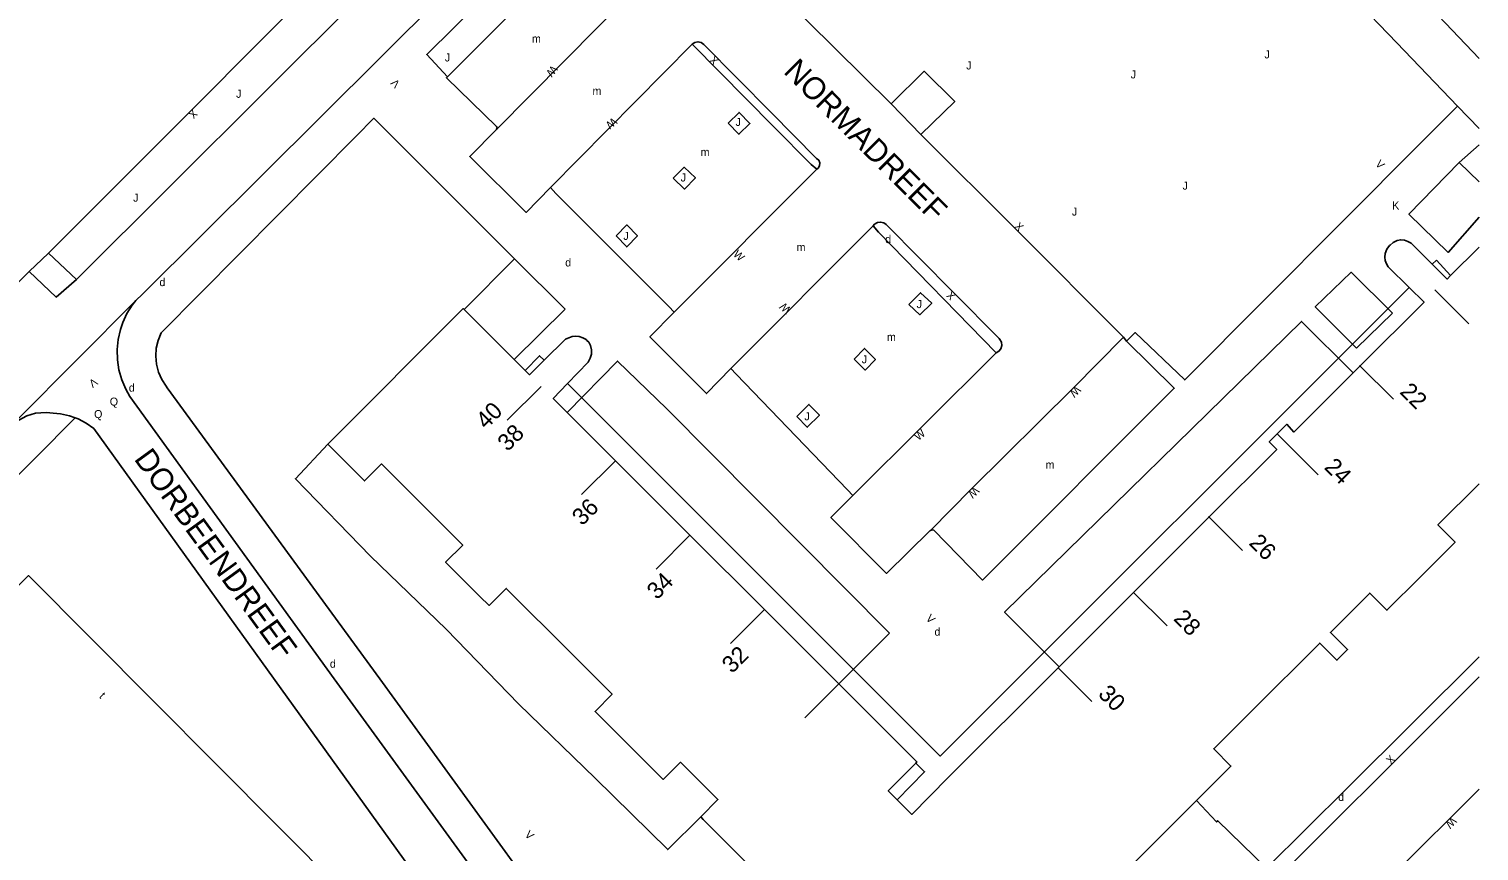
# Model space of a CAD drawing. Extents: x 134999 to 136502, y 457398 to 459002.
# Drawn here: x 136409.4 to 136500, y 458338.8 to 458390.1 of the extents above; entities that cross this region are included whole.
import ezdxf

# ---------------------------------------------------------------- set-up
doc = ezdxf.new("R2010")
doc.units = 0
for name, color, linetype in [('RI_DGTB_15', 7, 'Continuous'), ('RI_DGTB_2', 7, 'Continuous'), ('RI_DGTB_29', 7, 'Continuous'), ('RI_DGTB_30', 7, 'Continuous'), ('RI_DGTB_31', 7, 'Continuous'), ('RI_DGTB_35', 7, 'Continuous'), ('RI_DGTB_36', 7, 'Continuous'), ('RI_DGTB_37', 7, 'Continuous'), ('RI_DGTB_43', 7, 'Continuous'), ('RI_DGTB_48', 7, 'Continuous'), ('RI_DGTB_53', 7, 'Continuous'), ('RI_DGTB_54', 7, 'Continuous'), ('RI_DGTB_58', 7, 'Continuous'), ('RI_DGTB_7', 7, 'Continuous')]:
    doc.layers.add(name, color=color, linetype=linetype)

msp = doc.modelspace()

# ---------------------------------------------------------------- linework, layer by layer
at = {"layer": 'RI_DGTB_15'}
for p, q in [((136497.246, 458373.846), (136499.37, 458371.727)), ((136492.535, 458369.125), (136494.659, 458367.006)), ((136441.412, 458367.813), (136439.292, 458365.691)), ((136487.388, 458364.838), (136489.948, 458362.285)), ((136446.062, 458363.167), (136443.942, 458361.045)), ((136483.113, 458359.683), (136485.237, 458357.564)), ((136450.712, 458358.521), (136448.592, 458356.399)), ((136478.402, 458354.962), (136480.526, 458352.843)), ((136455.362, 458353.875), (136453.242, 458351.753)), ((136473.691, 458350.241), (136475.815, 458348.122)), ((136460.012, 458349.229), (136457.892, 458347.107))]:
    msp.add_line(p, q, dxfattribs=at)
at = {"layer": 'RI_DGTB_2'}
for p, q in [((136436.606, 458372.616), (136439.726, 458369.498)), ((136492.139, 458368.653), (136492.573, 458369.087)), ((136443.047, 458366.179), (136446.062, 458363.167)), ((136446.062, 458363.167), (136450.711, 458358.52)), ((136478.424, 458354.94), (136483.141, 458359.655)), ((136450.711, 458358.52), (136455.361, 458353.874)), ((136473.779, 458350.296), (136478.424, 458354.94)), ((136455.361, 458353.874), (136460.011, 458349.228)), ((136473.707, 458350.225), (136473.779, 458350.296)), ((136482.348, 458341.944), (136482.178, 458341.774)), ((136451.391, 458340.911), (136451.547, 458340.755)), ((136451.547, 458340.755), (136456.421, 458335.881))]:
    msp.add_line(p, q, dxfattribs=at)
for points in [[(136495.631, 458373.991), (136494.321, 458375.271), (136494.216, 458375.465), (136494.142, 458375.672), (136494.112, 458375.891), (136494.141, 458376.111), (136494.248, 458376.379), (136494.413, 458376.615), (136494.444, 458376.642)], [(136494.444, 458376.642), (136494.631, 458376.805), (136494.891, 458376.931), (136495.117, 458376.971), (136495.346, 458376.946), (136495.561, 458376.871), (136495.761, 458376.761), (136497.081, 458375.441)], [(136498.224, 458374.736), (136500, 458376.512)], [(136497.081, 458375.441), (136498.005, 458374.517), (136498.224, 458374.736)], [(136492.573, 458369.087), (136496.566, 458373.078), (136495.631, 458373.991)], [(136428.091, 458364.191), (136436.551, 458372.671), (136436.606, 458372.616)], [(136444.274, 458370.677), (136444.22, 458370.731), (136444.021, 458370.853), (136443.801, 458370.931), (136443.577, 458370.957), (136443.353, 458370.927), (136443.141, 458370.854), (136442.941, 458370.751), (136441.612, 458369.442)], [(136444.274, 458370.677), (136444.386, 458370.565), (136444.501, 458370.361), (136444.564, 458370.099), (136444.554, 458369.829), (136444.481, 458369.571), (136444.361, 458369.331), (136443.067, 458367.986)], [(136440.422, 458368.802), (136439.726, 458369.498)], [(136441.612, 458369.442), (136440.69, 458368.534), (136440.422, 458368.802)], [(136487.388, 458364.838), (136487.991, 458365.441), (136488.443, 458364.958), (136492.139, 458368.653)], [(136443.067, 458367.986), (136442.171, 458367.055), (136443.047, 458366.179)], [(136483.141, 458359.655), (136487.363, 458363.877), (136486.901, 458364.351), (136487.388, 458364.838)], [(136428.091, 458364.191), (136430.381, 458361.901), (136431.451, 458362.971), (136434.011, 458360.406)], [(136500, 458361.721), (136497.431, 458359.151), (136498.501, 458358.081), (136496.338, 458355.913)], [(136437.591, 458354.688), (136435.451, 458356.821), (136436.521, 458357.891), (136434.011, 458360.406)], [(136496.338, 458355.913), (136494.251, 458353.821), (136493.171, 458354.891), (136490.721, 458352.431), (136491.791, 458351.361), (136491.622, 458351.195)], [(136443.31, 458351.112), (136439.231, 458355.191), (136438.161, 458354.121), (136437.591, 458354.688)], [(136485.824, 458347.557), (136490.051, 458351.771), (136491.121, 458350.701), (136491.622, 458351.195)], [(136446.891, 458345.396), (136444.781, 458347.501), (136445.851, 458348.571), (136443.31, 458351.112)], [(136463.661, 458341.981), (136464.571, 458341.071), (136466.851, 458343.371), (136473.707, 458350.225)], [(136460.011, 458349.228), (136464.891, 458344.351), (136464.811, 458344.27)], [(136485.824, 458347.557), (136483.431, 458345.171), (136484.501, 458344.091), (136482.348, 458341.944)], [(136446.891, 458345.396), (136449.041, 458343.251), (136450.121, 458344.331), (136452.461, 458341.991), (136451.391, 458340.911)], [(136464.811, 458344.27), (136463.101, 458342.541), (136463.661, 458341.981)], [(136482.178, 458341.774), (136472.891, 458332.491)]]:
    msp.add_lwpolyline(points, dxfattribs=at)
at = {"layer": 'RI_DGTB_31'}
for points in [[(136453.091, 458384.251), (136453.771, 458383.561), (136454.461, 458384.241), (136453.781, 458384.931), (136453.091, 458384.251)], [(136449.661, 458380.811), (136450.371, 458380.141), (136451.051, 458380.831), (136450.341, 458381.501), (136449.661, 458380.811)], [(136446.101, 458377.211), (136446.761, 458376.521), (136447.431, 458377.211), (136446.771, 458377.901), (136446.101, 458377.211)], [(136464.381, 458372.931), (136465.071, 458372.281), (136465.811, 458373.011), (136465.121, 458373.661), (136464.381, 458372.931)], [(136460.971, 458369.521), (136461.651, 458368.831), (136462.301, 458369.491), (136461.621, 458370.181), (136460.971, 458369.521)], [(136457.381, 458365.921), (136458.041, 458365.261), (136458.801, 458366.021), (136458.141, 458366.681), (136457.381, 458365.921)]]:
    msp.add_lwpolyline(points, dxfattribs=at)
at = {"layer": 'RI_DGTB_48'}
for p, q in [((136498.771, 458381.791), (136500, 458380.595)), ((136436.606, 458372.616), (136439.761, 458375.771))]:
    msp.add_line(p, q, dxfattribs=at)
msp.add_lwpolyline([(136451.391, 458340.911), (136449.321, 458338.871), (136444.791, 458343.341), (136440.021, 458347.961), (136435.481, 458352.641), (136430.761, 458357.211), (136426.061, 458362.041), (136428.091, 458364.191)], dxfattribs=at)
at = {"layer": 'RI_DGTB_53'}
for p, q in [((136474.103, 458410.945), (136494.858, 458389.284)), ((136412.385, 458374.487), (136438.815, 458400.853)), ((136441.865, 458398.815), (136416.512, 458373.577)), ((136450.843, 458389.2), (136441.992, 458380.239)), ((136494.858, 458389.284), (136498.649, 458385.311)), ((136463.281, 458385.456), (136465.14, 458383.557)), ((136500, 458383.925), (136498.649, 458385.311)), ((136498.771, 458381.791), (136500, 458382.91)), ((136498.771, 458381.791), (136500, 458382.902)), ((136458.275, 458381.676), (136458.63, 458381.374)), ((136449.716, 458372.438), (136458.63, 458381.374)), ((136458.63, 458381.374), (136458.726, 458381.439)), ((136462.146, 458377.84), (136453.271, 458368.928)), ((136462.247, 458377.939), (136462.146, 458377.84)), ((136412.385, 458374.487), (136410.634, 458376.127)), ((136439.726, 458369.498), (136442.921, 458372.641)), ((136494.601, 458372.391), (136492.351, 458370.206)), ((136460.881, 458361.003), (136469.829, 458369.905)), ((136412.305, 458365.848), (136403.081, 458356.551)), ((136460.011, 458349.228), (136463.171, 458352.401))]:
    msp.add_line(p, q, dxfattribs=at)
for points in [[(136500, 458388.301), (136497.06, 458391.394), (136480.644, 458408.526)], [(136410.634, 458376.127), (136419.485, 458384.979), (136428.433, 458393.992), (136436.31, 458401.826)], [(136447.364, 458401.362), (136456.295, 458392.378), (136463.281, 458385.456)], [(136435.568, 458387.142), (136434.271, 458388.554), (136442.756, 458396.931), (136443.893, 458395.822), (136443.856, 458395.778)], [(136435.568, 458387.142), (136444.002, 458395.624)], [(136438.626, 458383.852), (136447.111, 458392.437), (136447.387, 458392.762)], [(136451.57, 458389.176), (136451.407, 458389.294), (136451.211, 458389.34), (136451.012, 458389.306), (136450.843, 458389.2)], [(136458.275, 458381.676), (136455.922, 458384.058), (136450.843, 458389.2)], [(136458.612, 458382.057), (136455.775, 458384.931), (136451.57, 458389.176)], [(136438.622, 458384.054), (136435.499, 458387.093), (136435.568, 458387.142)], [(136463.281, 458385.456), (136465.348, 458387.499), (136467.247, 458385.61), (136465.14, 458383.557)], [(136477.978, 458370.644), (136478.521, 458371.174), (136481.617, 458368.218), (136496.39, 458383.044), (136498.649, 458385.311)], [(136429.857, 458383.437), (136417.681, 458371.151), (136417.491, 458370.686), (136417.378, 458370.196), (136417.343, 458369.694), (136417.388, 458369.194), (136417.512, 458368.707), (136417.712, 458368.245), (136417.982, 458367.821), (136418.061, 458367.721), (136431.331, 458349.531), (136441.651, 458335.331)], [(136441.992, 458380.239), (136440.477, 458378.679), (136436.952, 458382.174), (136438.626, 458383.852)], [(136438.626, 458383.852), (136438.661, 458383.956), (136438.622, 458384.054)], [(136465.14, 458383.557), (136471.116, 458377.596), (136477.803, 458370.876)], [(136458.726, 458381.439), (136458.811, 458381.594), (136458.821, 458381.771), (136458.753, 458381.935), (136458.62, 458382.053), (136458.612, 458382.057)], [(136442.332, 458379.857), (136441.992, 458380.239)], [(136449.716, 458372.438), (136449.397, 458372.796), (136442.332, 458379.857)], [(136462.977, 458377.918), (136462.813, 458378.036), (136462.616, 458378.081), (136462.417, 458378.047), (136462.247, 458377.939)], [(136462.146, 458377.84), (136462.481, 458377.437), (136469.829, 458369.905)], [(136470.019, 458370.799), (136467.183, 458373.674), (136462.977, 458377.918)], [(136409.443, 458374.989), (136410.634, 458376.127)], [(136406.603, 458372.163), (136409.443, 458374.989)], [(136409.443, 458374.989), (136411.116, 458373.387), (136412.385, 458374.487)], [(136416.512, 458373.577), (136416.107, 458373.18)], [(136416.107, 458373.18), (136408.729, 458365.765), (136408.771, 458365.694)], [(136415.867, 458372.881), (136415.539, 458372.364), (136415.281, 458371.807), (136415.135, 458371.369)], [(136416.107, 458373.18), (136415.867, 458372.881)], [(136453.271, 458368.928), (136451.746, 458367.362), (136448.207, 458370.908), (136449.716, 458372.438)], [(136439.811, 458333.961), (136428.491, 458349.531), (136415.73, 458367.18), (136415.467, 458367.642), (136415.217, 458368.23), (136415.043, 458368.844), (136414.947, 458369.474), (136414.93, 458370.112), (136414.993, 458370.747), (136415.135, 458371.369)], [(136477.803, 458370.876), (136474.648, 458367.705), (136468.304, 458361.406), (136465.735, 458358.815)], [(136469.829, 458369.905), (136470.007, 458370.005), (136470.135, 458370.165), (136470.191, 458370.362), (136470.169, 458370.565), (136470.071, 458370.745), (136470.019, 458370.799)], [(136477.803, 458370.876), (136477.978, 458370.644)], [(136477.978, 458370.644), (136480.964, 458367.694), (136468.992, 458355.708), (136465.94, 458358.825)], [(136460.881, 458361.003), (136460.557, 458361.349), (136453.592, 458368.564), (136453.271, 458368.928)], [(136409.82, 458366.147), (136409.292, 458365.965), (136408.795, 458365.709), (136408.771, 458365.694)], [(136409.82, 458366.147), (136410.492, 458366.176), (136411.162, 458366.126), (136411.384, 458366.091)], [(136412.305, 458365.848), (136411.948, 458365.975), (136411.384, 458366.091)], [(136433.193, 458337.775), (136413.47, 458365.18), (136413.001, 458365.515), (136412.491, 458365.781), (136412.305, 458365.848)], [(136465.722, 458358.802), (136462.995, 458356.12), (136459.519, 458359.621), (136460.881, 458361.003)], [(136465.735, 458358.815), (136465.722, 458358.802)], [(136465.94, 458358.825), (136465.832, 458358.857), (136465.735, 458358.815)], [(136486.055, 458335.756), (136494.671, 458344.331), (136500, 458349.668)]]:
    msp.add_lwpolyline(points, dxfattribs=at)
at = {"layer": 'RI_DGTB_54'}
msp.add_line((136442.921, 458372.641), (136439.761, 458375.771), dxfattribs=at)
for points in [[(136439.761, 458375.771), (136430.961, 458384.561), (136429.857, 458383.437)], [(136498.771, 458381.791), (136495.621, 458378.571), (136498.071, 458376.181), (136500, 458378.389)], [(136492.351, 458370.206), (136489.771, 458372.791), (136492.011, 458374.941), (136494.601, 458372.391)], [(136492.139, 458368.653), (136488.921, 458371.871), (136470.362, 458353.713), (136473.779, 458350.296)], [(136443.047, 458366.179), (136446.191, 458369.391), (136449.261, 458366.401), (136463.171, 458352.401)], [(136482.348, 458341.944), (136483.611, 458340.601), (136483.681, 458340.671), (136486.731, 458337.711), (136491.773, 458342.703), (136500, 458350.904)], [(136458.172, 458300.813), (136483.961, 458326.641), (136500, 458342.65)]]:
    msp.add_lwpolyline(points, dxfattribs=at)
at = {"layer": 'RI_DGTB_58'}
msp.add_lwpolyline([(136408.138, 458354.746), (136409.395, 458355.993), (136428.904, 458336.377), (136429.352, 458335.856), (136429.735, 458335.287), (136430.051, 458334.677), (136430.293, 458334.035), (136430.459, 458333.368), (136430.546, 458332.687), (136430.554, 458332.001), (136430.481, 458331.318), (136430.33, 458330.648), (136430.102, 458330.001), (136429.801, 458329.384), (136429.429, 458328.806), (136428.993, 458328.276), (136428.842, 458328.118), (136363.262, 458262.632), (136345.878, 458245.224), (136331.268, 458230.684), (136313.682, 458213.054), (136300.825, 458200)], dxfattribs=at)
at = {"layer": 'RI_DGTB_7'}
msp.add_line((136497.345, 458375.705), (136498.224, 458374.736), dxfattribs=at)
for points in [[(136497.081, 458375.441), (136497.345, 458375.705)], [(136443.067, 458367.986), (136466.351, 458344.711), (136495.631, 458373.991)], [(136441.612, 458369.442), (136441.321, 458369.721), (136440.422, 458368.802)], [(136464.811, 458344.27), (136465.371, 458343.731), (136463.661, 458341.981)]]:
    msp.add_lwpolyline(points, dxfattribs=at)

# ---------------------------------------------------------------- texts
at = {"layer": 'RI_DGTB_29'}
for p in [(136462.911, 458376.762), (136442.921, 458375.302), (136415.661, 458367.482), (136465.986, 458352.235), (136428.221, 458350.232), (136491.201, 458341.912)]:
    msp.add_text('d', height=0.5, rotation=359.99973, dxfattribs=at).set_placement(p)
msp.add_text('d', height=0.5, dxfattribs=at).set_placement((136417.572, 458374.075))
at = {"layer": 'RI_DGTB_30'}
for s, height, rotation, p in [('X', 0.5, 134.61909, (136452.555, 458388.191)), ('W', 0.5, 231.2229, (136442.09, 458387.909)), ('V', 0.499, 134.34024, (136432.64, 458386.752)), ('X', 0.5, 225.00283, (136419.662, 458385.156)), ('W', 0.5, 219.14266, (136445.894, 458384.642)), ('V', 0.5, 313.60226, (136493.488, 458381.671)), ('K', 0.5, 359.99973, (136494.571, 458378.862)), ('X', 0.5, 315.07113, (136470.939, 458377.773)), ('W', 0.5, 316.23374, (136453.374, 458376.017)), ('X', 0.5, 134.62136, (136467.359, 458373.496)), ('W', 0.5, 137.47013, (136457.061, 458372.661)), ('V', 0.5, 216.30362, (136413.471, 458368.366)), ('W', 0.5, 225.14489, (136474.824, 458367.882)), ('W', 0.5, 38.47334, (136464.973, 458364.394)), ('W', 0.5, 224.79417, (136468.481, 458361.582)), ('V', 0.5, 314.9996, (136465.41, 458353.269)), ('X', 0.5, 44.96793, (136494.495, 458344.156)), ('W', 0.5, 224.96867, (136498.299, 458340.948)), ('V', 0.5, 316.01785, (136440.353, 458339.755))]:
    msp.add_text(s, height=height, rotation=rotation, dxfattribs=at).set_placement(p)
at = {"layer": 'RI_DGTB_31'}
for s, rotation, p in [('J', 359.99973, (136435.401, 458388.112)), ('J', 359.99973, (136467.971, 458387.612)), ('J', 359.99973, (136486.601, 458388.302)), ('J', 359.99973, (136478.241, 458387.052)), ('J', 359.99973, (136422.361, 458385.842)), ('J', 359.99973, (136453.561, 458384.082)), ('J', 359.99973, (136450.131, 458380.612)), ('J', 359.99973, (136415.931, 458379.352)), ('J', 359.99973, (136481.481, 458380.102)), ('J', 359.99973, (136474.571, 458378.482)), ('J', 359.99973, (136446.551, 458376.962)), ('J', 359.99973, (136464.871, 458372.702)), ('J', 359.99973, (136461.441, 458369.252)), ('Q', 359.99963, (136414.47, 458366.61)), ('Q', 359.99963, (136413.49, 458365.83)), ('J', 359.99973, (136457.861, 458365.692))]:
    msp.add_text(s, height=0.5, rotation=rotation, dxfattribs=at).set_placement(p)
at = {"layer": 'RI_DGTB_35'}
msp.add_text('40', height=1.054, rotation=45.0232, dxfattribs=at).set_placement((136437.974, 458365.082))
at = {"layer": 'RI_DGTB_36'}
for s, rotation, p in [('22', 314.9937, (136494.996, 458367.41)), ('38', 45.0309, (136439.324, 458363.694)), ('24', 314.9937, (136490.275, 458362.705)), ('36', 45.0309, (136443.98, 458359.055)), ('26', 314.9937, (136485.574, 458357.968)), ('34', 45.0309, (136448.654, 458354.432)), ('28', 314.9937, (136480.863, 458353.245)), ('32', 45.0309, (136453.345, 458349.829)), ('30', 314.9937, (136476.152, 458348.526))]:
    msp.add_text(s, height=1.054, rotation=rotation, dxfattribs=at).set_placement(p)
at = {"layer": 'RI_DGTB_37'}
for s, height, rotation, p in [('NORMADREEF', 1.4, 314.96107, (136456.497, 458387.418)), ('DORBEENDREEF', 1.39998, 306.02204, (136415.943, 458363.271))]:
    msp.add_text(s, height=height, rotation=rotation, dxfattribs=at).set_placement(p)
at = {"layer": 'RI_DGTB_43'}
for p in [(136440.841, 458389.286), (136444.623, 458386.024), (136451.376, 458382.202), (136457.373, 458376.262), (136463.015, 458370.646), (136472.924, 458362.668)]:
    msp.add_text('m', height=0.5, dxfattribs=at).set_placement(p)
msp.add_text('t', height=0.5, rotation=314.99749, dxfattribs=at).set_placement((136413.772, 458348.405))

doc.saveas('drawing.dxf')
